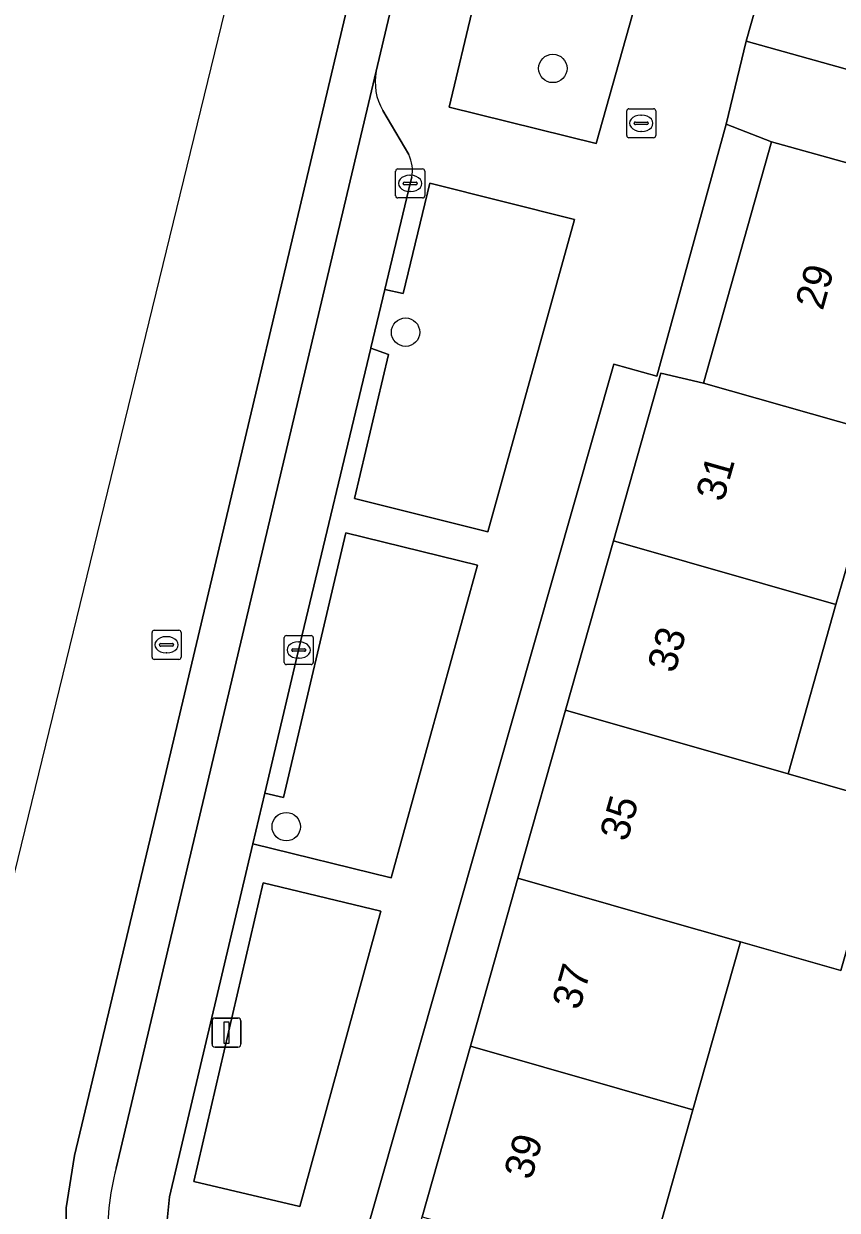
# Model space of a CAD drawing. Extents: x 163147 to 163550, y 380933 to 381639.
# Drawn here: x 163201.96 to 163229.94, y 381435.94 to 381476.76 of the extents above; entities that cross this region are included whole.
import ezdxf

# ---------------------------------------------------------------- set-up
doc = ezdxf.new("R2010")
doc.units = 0
for name, color, linetype in [('IMGEO_Boom', 7, 'Continuous'), ('IMGEO_Brandkraan', 7, 'Continuous'), ('IMGEO_Erf', 7, 'Continuous'), ('IMGEO_Fietspad_gesloten', 7, 'Continuous'), ('IMGEO_Groenvoorziening', 7, 'Continuous'), ('IMGEO_Kolk', 7, 'Continuous'), ('IMGEO_Lichtmast', 7, 'Continuous'), ('IMGEO_Pand', 7, 'Continuous'), ('IMGEO_Pand_nummerreeks', 7, 'Continuous'), ('IMGEO_Parkeervlak_open', 7, 'Continuous'), ('IMGEO_Rijbaan_lokaal_gesloten', 7, 'Continuous'), ('IMGEO_Rioolput', 7, 'Continuous'), ('IMGEO_Voetpad_open', 7, 'Continuous')]:
    doc.layers.add(name, color=color, linetype=linetype)

msp = doc.modelspace()

# ---------------------------------------------------------------- linework, layer by layer
at = {"layer": 'IMGEO_Boom'}
for centre in [(163220.158, 381475.222), (163215.093, 381466.148), (163210.989, 381449.137)]:
    msp.add_circle(centre, 0.489, dxfattribs=at)
at = {"layer": 'IMGEO_Brandkraan'}
for p, q in [((163222.774, 381473.836), (163223.626, 381473.836)), ((163222.699, 381472.91), (163222.699, 381473.762)), ((163223.187, 381473.616), (163223.212, 381473.616)), ((163223.7, 381473.762), (163223.7, 381472.91)), ((163222.958, 381473.33), (163222.958, 381473.342)), ((163223.396, 381473.293), (163222.998, 381473.293)), ((163223.001, 381473.379), (163223.399, 381473.379)), ((163223.21, 381473.056), (163223.185, 381473.056)), ((163223.442, 381473.342), (163223.442, 381473.33)), ((163223.626, 381472.836), (163222.774, 381472.836))]:
    msp.add_line(p, q, dxfattribs=at)
for points in [[(163222.774, 381473.836), (163223.626, 381473.836)], [(163222.699, 381472.91), (163222.699, 381473.762)], [(163223.7, 381473.762), (163223.7, 381472.91)], [(163223.626, 381472.836), (163222.774, 381472.836)]]:
    msp.add_lwpolyline(points, dxfattribs=at)
for centre, radius, start, end in [((163222.776, 381473.76), 0.0765, 91.552, 178.448), ((163222.776, 381473.76), 0.0765, 91.552, 178.448), ((163223.624, 381473.76), 0.0765, 1.552, 88.448), ((163223.624, 381473.76), 0.0765, 1.552, 88.448), ((163222.998, 381473.339), 0.0403, 85.8775, 175.7526), ((163222.995, 381473.329), 0.0366, 178.938, 274.7102), ((163223.399, 381473.336), 0.043, 264.8664, 352.4533), ((163223.403, 381473.341), 0.0386, 1.7309, 96.639), ((163222.776, 381472.912), 0.0765, 181.552, 268.448), ((163222.776, 381472.912), 0.0765, 181.552, 268.448), ((163223.624, 381472.912), 0.0765, 271.552, 358.448), ((163223.624, 381472.912), 0.0765, 271.552, 358.448)]:
    msp.add_arc(centre, radius, start, end, dxfattribs=at)
for centre, major_axis, ratio, start_param, end_param in [((163223.186, 381473.336), (-0.387, 0.002), 0.722429, 4.712389, 7.853982), ((163223.211, 381473.336), (-0.39, 0.002), 0.717154, 1.570796, 4.712389)]:
    msp.add_ellipse(centre, major_axis=major_axis, ratio=ratio, start_param=start_param, end_param=end_param, dxfattribs=at)
at = {"layer": 'IMGEO_Erf'}
msp.add_lwpolyline([(163218.959, 381447.365), (163220.594, 381453.144), (163222.244, 381458.973), (163223.876, 381464.74), (163225.339, 381464.399), (163227.677, 381472.702), (163226.121, 381473.3), (163223.737, 381464.635), (163222.262, 381465.047), (163207.416, 381412.989), (163208.859, 381412.568), (163208.756, 381412.2), (163208.989, 381412.135), (163210.75, 381418.357), (163212.398, 381424.182), (163213.979, 381429.766), (163215.663, 381435.717), (163217.323, 381441.585)], close=True, dxfattribs=at)
msp.add_lwpolyline([(163241.776, 381468.881), (163236.248, 381470.303), (163233.909, 381461.948), (163231.55, 381462.624), (163230.175, 381457.762), (163229.896, 381456.778), (163228.248, 381450.954), (163231.718, 381449.962), (163230.067, 381444.189), (163226.613, 381445.177), (163224.978, 381439.398), (163223.318, 381433.532)], dxfattribs=at)
at = {"layer": 'IMGEO_Fietspad_gesloten'}
for points in [[(163205.141, 381437.39), (163214.084, 381475.132), (163214.995, 381479.021), (163218.191, 381491.718), (163219.555, 381496.475), (163219.682, 381496.916), (163220.06, 381498.046), (163220.71, 381500), (163238.567, 381553.72), (163239.892, 381557.795), (163241.214, 381561.974), (163253.553, 381600.588)], [(163241.568, 381568.239), (163223.711, 381513.764), (163218.451, 381497.565), (163216.801, 381492.716), (163214.12, 381481.676), (163206.489, 381449.486), (163203.704, 381437.827), (163203.421, 381436.022), (163203.421, 381430.45), (163203.421, 381421.474), (163203.421, 381419.565), (163202.361, 381414.066), (163200.997, 381406.978), (163199.813, 381399.806), (163199.503, 381397.64), (163197.853, 381391.449), (163194.244, 381378.759), (163188.546, 381358.485), (163166.425, 381280.691)]]:
    msp.add_lwpolyline(points, dxfattribs=at)
msp.add_arc((163214.203, 381435.026), 9.365, 165.3812, 182.3951, dxfattribs=at)
at = {"layer": 'IMGEO_Groenvoorziening'}
for points in [[(163216.59, 381473.889), (163221.65, 381472.636), (163223.461, 381479.079), (163221.135, 381479.642)], [(163217.433, 381477.396), (163216.59, 381473.889)]]:
    msp.add_lwpolyline(points, dxfattribs=at)
for points in [[(163227.756, 381479.535), (163226.814, 381476.166), (163234.397, 381474.039), (163235.34, 381477.027)], [(163214.376, 381467.613), (163213.898, 381465.606), (163213.896, 381465.595), (163214.504, 381465.376), (163213.332, 381460.425), (163217.921, 381459.279), (163220.899, 381470.024), (163215.933, 381471.275), (163215.012, 381467.482)], [(163213.044, 381459.245), (163210.9, 381450.141), (163210.251, 381450.293), (163209.838, 381448.544), (163214.601, 381447.382), (163217.57, 381458.129)], [(163210.199, 381447.207), (163207.81, 381436.927), (163211.459, 381436.07), (163214.246, 381446.231)]]:
    msp.add_lwpolyline(points, close=True, dxfattribs=at)
at = {"layer": 'IMGEO_Kolk'}
for p, q in [((163214.753, 381470.84), (163214.753, 381471.692)), ((163214.828, 381471.766), (163215.68, 381471.766)), ((163215.241, 381471.546), (163215.266, 381471.546)), ((163215.754, 381471.692), (163215.754, 381470.84)), ((163215.012, 381471.26), (163215.012, 381471.272)), ((163215.45, 381471.223), (163215.052, 381471.223)), ((163215.055, 381471.309), (163215.453, 381471.309)), ((163215.264, 381470.986), (163215.239, 381470.986)), ((163215.496, 381471.272), (163215.496, 381471.26)), ((163215.68, 381470.766), (163214.828, 381470.766)), ((163210.918, 381454.788), (163210.918, 381455.64)), ((163210.993, 381455.714), (163211.845, 381455.714)), ((163211.406, 381455.494), (163211.431, 381455.494)), ((163211.919, 381455.64), (163211.919, 381454.788)), ((163211.177, 381455.208), (163211.177, 381455.22)), ((163211.615, 381455.171), (163211.217, 381455.171)), ((163211.22, 381455.257), (163211.618, 381455.257)), ((163211.661, 381455.22), (163211.661, 381455.208)), ((163211.845, 381454.714), (163210.993, 381454.714)), ((163211.429, 381454.934), (163211.404, 381454.934))]:
    msp.add_line(p, q, dxfattribs=at)
for points in [[(163214.753, 381470.84), (163214.753, 381471.692)], [(163214.828, 381471.766), (163215.68, 381471.766)], [(163215.754, 381471.692), (163215.754, 381470.84)], [(163215.68, 381470.766), (163214.828, 381470.766)], [(163210.918, 381454.788), (163210.918, 381455.64)], [(163210.993, 381455.714), (163211.845, 381455.714)], [(163211.919, 381455.64), (163211.919, 381454.788)], [(163211.845, 381454.714), (163210.993, 381454.714)]]:
    msp.add_lwpolyline(points, dxfattribs=at)
for centre, radius, start, end in [((163214.83, 381471.69), 0.0765, 91.552, 178.448), ((163214.83, 381471.69), 0.0765, 91.552, 178.448), ((163215.678, 381471.69), 0.0765, 1.552, 88.448), ((163215.678, 381471.69), 0.0765, 1.552, 88.448), ((163215.052, 381471.269), 0.0403, 85.8775, 175.7526), ((163215.049, 381471.259), 0.0366, 178.938, 274.7102), ((163215.453, 381471.266), 0.043, 264.8664, 352.4533), ((163215.457, 381471.271), 0.0386, 1.7309, 96.639), ((163214.83, 381470.842), 0.0765, 181.552, 268.448), ((163214.83, 381470.842), 0.0765, 181.552, 268.448), ((163215.678, 381470.842), 0.0765, 271.552, 358.448), ((163215.678, 381470.842), 0.0765, 271.552, 358.448), ((163210.995, 381455.638), 0.0765, 91.552, 178.448), ((163210.995, 381455.638), 0.0765, 91.552, 178.448), ((163211.843, 381455.638), 0.0765, 1.552, 88.448), ((163211.843, 381455.638), 0.0765, 1.552, 88.448), ((163211.217, 381455.217), 0.0403, 85.8775, 175.7526), ((163211.214, 381455.207), 0.0366, 178.938, 274.7102), ((163211.618, 381455.214), 0.043, 264.8664, 352.4533), ((163211.622, 381455.219), 0.0386, 1.7309, 96.639), ((163210.995, 381454.79), 0.0765, 181.552, 268.448), ((163210.995, 381454.79), 0.0765, 181.552, 268.448), ((163211.843, 381454.79), 0.0765, 271.552, 358.448), ((163211.843, 381454.79), 0.0765, 271.552, 358.448)]:
    msp.add_arc(centre, radius, start, end, dxfattribs=at)
for centre, major_axis, ratio, start_param, end_param in [((163215.24, 381471.266), (-0.387, 0.002), 0.722429, 4.712389, 7.853982), ((163215.265, 381471.266), (-0.39, 0.002), 0.717154, 1.570796, 4.712389), ((163211.405, 381455.214), (-0.387, 0.002), 0.722429, 4.712389, 7.853982), ((163211.43, 381455.214), (-0.39, 0.002), 0.717154, 1.570796, 4.712389)]:
    msp.add_ellipse(centre, major_axis=major_axis, ratio=ratio, start_param=start_param, end_param=end_param, dxfattribs=at)
at = {"layer": 'IMGEO_Lichtmast'}
for p, q in [((163208.439, 381441.652), (163208.439, 381442.452)), ((163208.439, 381442.452), (163208.439, 381441.652)), ((163208.539, 381442.552), (163209.329, 381442.552)), ((163209.329, 381442.552), (163208.539, 381442.552)), ((163209.429, 381442.452), (163209.429, 381441.652)), ((163209.429, 381441.652), (163209.429, 381442.452)), ((163209.329, 381441.552), (163208.539, 381441.552)), ((163208.539, 381441.552), (163209.329, 381441.552))]:
    msp.add_line(p, q, dxfattribs=at)
msp.add_lwpolyline([(163208.859, 381442.427), (163209.009, 381442.427), (163209.009, 381441.677), (163208.859, 381441.677), (163208.859, 381442.427)], dxfattribs=at)
for centre, start, end in [((163208.539, 381442.452), 90, 180), ((163208.539, 381442.452), 90, 180), ((163209.329, 381442.452), 0, 90), ((163209.329, 381442.452), 360, 90), ((163208.539, 381441.652), 180, 270), ((163208.539, 381441.652), 180, 270), ((163209.329, 381441.652), 270, 0), ((163209.329, 381441.652), 270, 0)]:
    msp.add_arc(centre, 0.1, start, end, dxfattribs=at)
at = {"layer": 'IMGEO_Pand'}
for points in [[(163231.55, 381462.624), (163233.909, 381461.948), (163236.248, 381470.303), (163233.157, 381471.168), (163227.677, 381472.702), (163225.339, 381464.399), (163229.982, 381463.072)], [(163222.244, 381458.973), (163229.896, 381456.778), (163230.175, 381457.762), (163231.55, 381462.624), (163229.982, 381463.072), (163225.339, 381464.399), (163223.876, 381464.74)], [(163222.244, 381458.973), (163220.594, 381453.144), (163228.093, 381451.001), (163228.248, 381450.954), (163229.896, 381456.778)], [(163228.248, 381450.954), (163228.093, 381451.001), (163220.594, 381453.144), (163218.959, 381447.365), (163223.794, 381445.983), (163226.613, 381445.177), (163230.067, 381444.189), (163231.718, 381449.962)], [(163217.323, 381441.585), (163224.978, 381439.398), (163226.613, 381445.177), (163223.794, 381445.983), (163218.959, 381447.365)], [(163217.323, 381441.585), (163215.663, 381435.717), (163223.096, 381433.593), (163223.318, 381433.532), (163224.978, 381439.398)]]:
    msp.add_lwpolyline(points, close=True, dxfattribs=at)
at = {"layer": 'IMGEO_Parkeervlak_open'}
for points in [[(163214.084, 381475.132), (163205.141, 381437.39)], [(163215.203, 381472.257), (163214.309, 381473.774)], [(163206.862, 381430.839), (163206.846, 381432.58), (163206.841, 381433.156), (163206.852, 381434.394), (163206.869, 381435.376), (163206.97, 381436.404), (163209.838, 381448.544), (163210.251, 381450.293), (163211.414, 381455.214), (163213.896, 381465.595), (163213.898, 381465.606), (163214.376, 381467.613), (163215.249, 381471.266), (163215.306, 381471.477)]]:
    msp.add_lwpolyline(points, dxfattribs=at)
for centre, radius, start, end in [((163216.033, 381474.757), 1.985, 169.1208, 209.6944), ((163214.109, 381471.716), 1.221, 348.7228, 26.3221), ((163214.203, 381435.026), 9.365, 165.3812, 182.3951)]:
    msp.add_arc(centre, radius, start, end, dxfattribs=at)
at = {"layer": 'IMGEO_Rijbaan_lokaal_gesloten'}
for points in [[(163259.417, 381623.955), (163248.38, 381600.231), (163214.721, 381501.163), (163212.433, 381491.793), (163200.685, 381443.671), (163197.503, 381419.325), (163194.029, 381392.739), (163150.426, 381242.7), (163152.402, 381240.561), (163154.603, 381238.177), (163155.457, 381241.614)], [(163166.425, 381280.691), (163188.546, 381358.485), (163194.244, 381378.759), (163197.853, 381391.449), (163199.503, 381397.64), (163199.813, 381399.806), (163200.997, 381406.978), (163202.361, 381414.066), (163203.421, 381419.565), (163203.421, 381421.474), (163203.421, 381430.45), (163203.421, 381436.022), (163203.704, 381437.827), (163206.489, 381449.486), (163214.12, 381481.676), (163216.801, 381492.716), (163218.451, 381497.565), (163223.711, 381513.764), (163241.568, 381568.239), (163248.986, 381592.289), (163253.519, 381605.619), (163255.545, 381608.986), (163259.826, 381616.311)]]:
    msp.add_lwpolyline(points, dxfattribs=at)
at = {"layer": 'IMGEO_Rioolput'}
for p, q in [((163206.448, 381455.894), (163207.3, 381455.894)), ((163206.373, 381454.968), (163206.373, 381455.82)), ((163206.861, 381455.674), (163206.886, 381455.674)), ((163207.374, 381455.82), (163207.374, 381454.968)), ((163206.632, 381455.388), (163206.632, 381455.4)), ((163207.07, 381455.351), (163206.672, 381455.351)), ((163206.675, 381455.437), (163207.073, 381455.437)), ((163206.884, 381455.114), (163206.859, 381455.114)), ((163207.116, 381455.4), (163207.116, 381455.388)), ((163207.3, 381454.894), (163206.448, 381454.894))]:
    msp.add_line(p, q, dxfattribs=at)
for points in [[(163206.448, 381455.894), (163207.3, 381455.894)], [(163206.373, 381454.968), (163206.373, 381455.82)], [(163207.374, 381455.82), (163207.374, 381454.968)], [(163207.3, 381454.894), (163206.448, 381454.894)]]:
    msp.add_lwpolyline(points, dxfattribs=at)
for centre, radius, start, end in [((163206.45, 381455.818), 0.0765, 91.552, 178.448), ((163206.45, 381455.818), 0.0765, 91.552, 178.448), ((163207.298, 381455.818), 0.0765, 1.552, 88.448), ((163207.298, 381455.818), 0.0765, 1.552, 88.448), ((163206.672, 381455.397), 0.0403, 85.8775, 175.7526), ((163206.669, 381455.387), 0.0366, 178.938, 274.7102), ((163207.073, 381455.394), 0.043, 264.8664, 352.4533), ((163207.077, 381455.399), 0.0386, 1.7309, 96.639), ((163206.45, 381454.97), 0.0765, 181.552, 268.448), ((163206.45, 381454.97), 0.0765, 181.552, 268.448), ((163207.298, 381454.97), 0.0765, 271.552, 358.448), ((163207.298, 381454.97), 0.0765, 271.552, 358.448)]:
    msp.add_arc(centre, radius, start, end, dxfattribs=at)
for centre, major_axis, ratio, start_param, end_param in [((163206.86, 381455.394), (-0.387, 0.002), 0.722429, 4.712389, 7.853982), ((163206.885, 381455.394), (-0.39, 0.002), 0.717154, 1.570796, 4.712389)]:
    msp.add_ellipse(centre, major_axis=major_axis, ratio=ratio, start_param=start_param, end_param=end_param, dxfattribs=at)
at = {"layer": 'IMGEO_Voetpad_open'}
for points in [[(163164.683, 381254.152), (163178.814, 381304.825), (163179.345, 381306.73), (163193.522, 381357.567), (163194.052, 381359.469), (163208.221, 381410.28), (163208.756, 381412.2), (163208.859, 381412.568), (163207.416, 381412.989), (163222.262, 381465.047), (163223.737, 381464.635), (163226.121, 381473.3), (163226.814, 381476.166), (163227.756, 381479.535), (163228.003, 381480.333), (163223.236, 381481.936)], [(163246.738, 381474.018), (163246.169, 381474.213), (163243.815, 381475.014), (163242.361, 381475.506), (163228.003, 381480.333), (163227.756, 381479.535), (163235.34, 381477.027), (163234.397, 381474.039), (163226.814, 381476.166), (163226.121, 381473.3), (163227.677, 381472.702), (163233.157, 381471.168), (163236.248, 381470.303), (163241.776, 381468.881)], [(163221.135, 381479.642), (163223.461, 381479.079), (163221.65, 381472.636), (163216.59, 381473.889), (163217.433, 381477.396)], [(163214.995, 381479.021), (163214.084, 381475.132)], [(163214.309, 381473.774), (163215.203, 381472.257)], [(163215.306, 381471.477), (163215.249, 381471.266), (163214.376, 381467.613), (163215.012, 381467.482), (163215.933, 381471.275), (163220.899, 381470.024), (163217.921, 381459.279), (163213.332, 381460.425), (163214.504, 381465.376), (163213.896, 381465.595), (163211.414, 381455.214), (163210.251, 381450.293), (163210.9, 381450.141), (163213.044, 381459.245), (163217.57, 381458.129), (163214.601, 381447.382), (163209.838, 381448.544), (163206.97, 381436.404), (163206.869, 381435.376), (163206.852, 381434.394), (163206.841, 381433.156), (163206.846, 381432.58), (163207.547, 381432.629)]]:
    msp.add_lwpolyline(points, dxfattribs=at)
msp.add_lwpolyline([(163211.459, 381436.07), (163207.81, 381436.927), (163210.199, 381447.207), (163214.246, 381446.231)], close=True, dxfattribs=at)
for centre, radius, start, end in [((163216.033, 381474.757), 1.985, 169.1208, 209.6944), ((163214.109, 381471.716), 1.221, 348.7228, 26.3221)]:
    msp.add_arc(centre, radius, start, end, dxfattribs=at)

# ---------------------------------------------------------------- texts
at = {"layer": 'IMGEO_Pand_nummerreeks'}
for s, rotation, p in [('29', 74.2727, (163229.441, 381466.866)), ('31', 74.1987, (163226.021, 381460.277)), ('33', 74.1987, (163224.354, 381454.386)), ('35', 74.198, (163222.714, 381448.59)), ('37', 74.1987, (163221.074, 381442.795)), ('39', 74.1987, (163219.42, 381436.952))]:
    msp.add_text(s, height=1, rotation=rotation, dxfattribs=at).set_placement(p)

doc.saveas('drawing.dxf')
